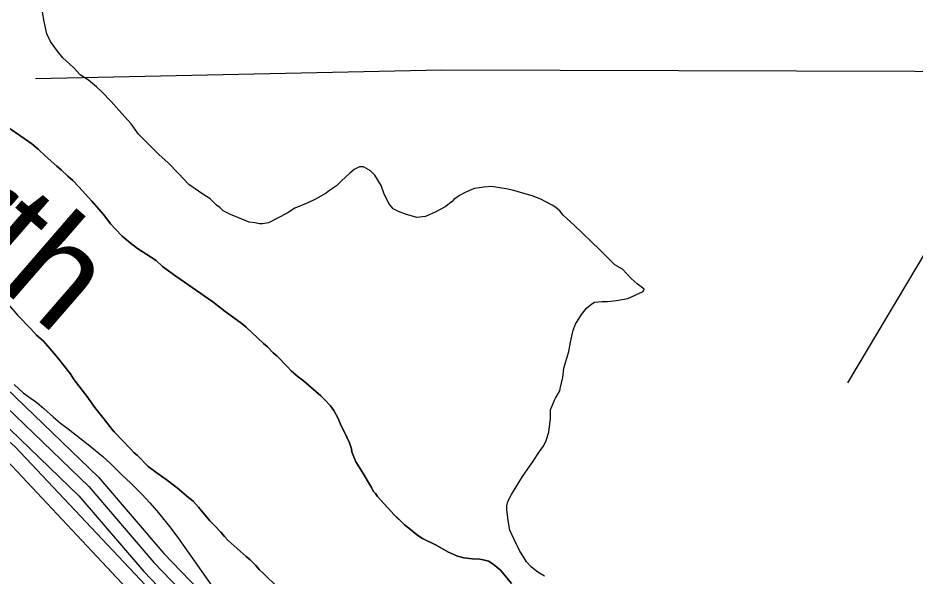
# Model space of a CAD drawing. Extents: x 3161615 to 3199515, y 867541 to 892976.
# Drawn here: x 3168358 to 3169352, y 882741 to 883360 of the extents above; entities that cross this region are included whole.
import ezdxf

# ---------------------------------------------------------------- set-up
doc = ezdxf.new("R2010")
doc.units = 0
for name, color, linetype in [('V-RIVR-IDEN', 7, 'Continuous'), ('V-ROAD-CNTR', 7, 'Continuous'), ('V-SITE-VEGE', 7, 'Continuous'), ('V-TOPO-SHOR', 7, 'Continuous')]:
    doc.layers.add(name, color=color, linetype=linetype)

msp = doc.modelspace()

# ---------------------------------------------------------------- linework, layer by layer
at = {"layer": 'V-ROAD-CNTR'}
for points in [[(3167414.34, 883714.74), (3167516.15, 883641.36), (3167647.79, 883537.54), (3167767.84, 883435.27), (3167862.7, 883357.88), (3168019.98, 883230.4), (3168087.82, 883166.09), (3168150.7, 883115.08), (3168210.11, 883068.72), (3168304.03, 882989.43), (3168447.64, 882851.02), (3168519.85, 882766.62), (3168605.88, 882677.08), (3168696.1, 882584.54), (3168783.62, 882495.02), (3168858.57, 882418.84), (3168920.69, 882348.35), (3168969.82, 882293.53), (3169005.7, 882241.46), (3169047.7, 882178.66), (3169073.66, 882122.74), (3169112.04, 882054.05), (3169129.9, 882005.16), (3169155.21, 881953.43)], [(3167758.24, 883423.75), (3167853.23, 883346.25), (3168010.08, 883219.12), (3168077.92, 883154.81), (3168141.36, 883103.34), (3168200.66, 883057.07), (3168293.98, 882978.29), (3168436.72, 882840.72), (3168508.73, 882756.54), (3168595.1, 882666.64), (3168685.37, 882574.06), (3168772.92, 882484.52), (3168847.59, 882408.62), (3168909.48, 882338.39), (3168958.01, 882284.23), (3168993.29, 882233.04), (3169034.58, 882171.28), (3169060.3, 882115.92), (3169098.36, 882047.78), (3169116.08, 881999.28), (3169139.59, 881951.23), (3169159.1, 881902.75), (3169178.43, 881850.61)], [(3167748.63, 883412.23), (3167843.77, 883334.61), (3168000.19, 883207.83), (3168068.02, 883143.52), (3168132.02, 883091.6), (3168191.2, 883045.42), (3168283.92, 882967.14), (3168425.79, 882830.42), (3168497.61, 882746.46), (3168584.32, 882656.21), (3168674.64, 882563.58), (3168762.21, 882474.02), (3168836.61, 882398.39), (3168898.26, 882328.42), (3168946.2, 882274.93), (3168980.88, 882224.61), (3169021.47, 882163.91), (3169046.93, 882109.09), (3169084.68, 882041.51), (3169102.26, 881993.39), (3169125.87, 881945.12), (3169145.11, 881897.34), (3169164.22, 881845.8)]]:
    msp.add_lwpolyline(points, dxfattribs=at)
at = {"layer": 'V-SITE-VEGE'}
for p, q in [((3168387.33, 883356.2), (3168385.58, 883366.44)), ((3168390.27, 883342.35), (3168387.33, 883356.2)), ((3168394.44, 883333.9), (3168390.27, 883342.35)), ((3168402.21, 883323.03), (3168394.44, 883333.9)), ((3168408.19, 883315.78), (3168402.21, 883323.03)), ((3168420.18, 883304.89), (3168408.19, 883315.78)), ((3168427.36, 883297.04), (3168420.18, 883304.89)), ((3168436.35, 883290.97), (3168427.36, 883297.04)), ((3168445.34, 883283.71), (3168436.35, 883290.97)), ((3168451.33, 883278.26), (3168445.34, 883283.71)), ((3168461.51, 883267.38), (3168451.33, 883278.26)), ((3168469.89, 883257.71), (3168461.51, 883267.38)), ((3168483.65, 883242.6), (3168469.89, 883257.71)), ((3168344.75, 883240.38), (3168365.32, 883226.57)), ((3168492.02, 883231.13), (3168483.65, 883242.6)), ((3168365.32, 883226.57), (3168373.85, 883220.33)), ((3168514.77, 883208.15), (3168492.02, 883231.13)), ((3168373.85, 883220.33), (3168380.79, 883214.45)), ((3168380.79, 883214.45), (3168388.34, 883207.27)), ((3168388.34, 883207.27), (3168401.26, 883195.83)), ((3168524.36, 883199.68), (3168514.77, 883208.15)), ((3168401.26, 883195.83), (3168406.31, 883191.58)), ((3168536.33, 883187.58), (3168524.36, 883199.68)), ((3168406.31, 883191.58), (3168413.55, 883184.73)), ((3168547.71, 883175.49), (3168536.33, 883187.58)), ((3168725.88, 883187.85), (3168716.81, 883179.47)), ((3168730.72, 883192.04), (3168725.88, 883187.85)), ((3168736.75, 883195.02), (3168730.72, 883192.04)), ((3168740.96, 883195), (3168736.75, 883195.02)), ((3168748.76, 883190.75), (3168740.96, 883195)), ((3168753.55, 883185.91), (3168748.76, 883190.75)), ((3168760.72, 883174.44), (3168753.55, 883185.91)), ((3168413.55, 883184.73), (3168419.23, 883179.82)), ((3168419.23, 883179.82), (3168425.83, 883172.98)), ((3168563.3, 883164.58), (3168547.71, 883175.49)), ((3168716.81, 883179.47), (3168711.37, 883174.08)), ((3168425.83, 883172.98), (3168440.27, 883157.04)), ((3168699.9, 883165.71), (3168687.83, 883159.15)), ((3168702.32, 883168.11), (3168699.9, 883165.71)), ((3168711.37, 883174.08), (3168702.32, 883168.11)), ((3168763.68, 883166), (3168760.72, 883174.44)), ((3168769.04, 883154.54), (3168763.68, 883166)), ((3168851.54, 883165.57), (3168847.31, 883163.18)), ((3168859.38, 883169.14), (3168851.54, 883165.57)), ((3168864.2, 883170.92), (3168859.38, 883169.14)), ((3168874.44, 883172.67), (3168864.2, 883170.92)), ((3168882.87, 883173.23), (3168874.44, 883172.67)), ((3168899.1, 883170.75), (3168882.87, 883173.23)), ((3168907.52, 883168.9), (3168899.1, 883170.75)), ((3168921.33, 883164.62), (3168907.52, 883168.9)), ((3168440.27, 883157.04), (3168453.44, 883141.75)), ((3168571.1, 883159.73), (3168563.3, 883164.58)), ((3168578.28, 883152.47), (3168571.1, 883159.73)), ((3168687.83, 883159.15), (3168679.39, 883154.98)), ((3168839.46, 883156.6), (3168831.61, 883150.62)), ((3168841.27, 883159), (3168839.46, 883156.6)), ((3168847.31, 883163.18), (3168841.27, 883159)), ((3168927.95, 883162.78), (3168921.33, 883164.62)), ((3168937.55, 883159.12), (3168927.95, 883162.78)), ((3168942.35, 883156.69), (3168937.55, 883159.12)), ((3168950.16, 883152.44), (3168942.35, 883156.69)), ((3168581.88, 883150.05), (3168578.28, 883152.47)), ((3168585.47, 883146.42), (3168581.88, 883150.05)), ((3168593.88, 883142.17), (3168585.47, 883146.42)), ((3168664.92, 883149.04), (3168656.46, 883143.66)), ((3168679.39, 883154.98), (3168664.92, 883149.04)), ((3168773.83, 883148.5), (3168769.04, 883154.54)), ((3168779.83, 883145.46), (3168773.83, 883148.5)), ((3168787.64, 883142.41), (3168779.83, 883145.46)), ((3168831.61, 883150.62), (3168821.35, 883145.26)), ((3168954.36, 883150.01), (3168950.16, 883152.44)), ((3168958.55, 883146.38), (3168954.36, 883150.01)), ((3168962.14, 883141.55), (3168958.55, 883146.38)), ((3168453.44, 883141.75), (3168460.95, 883132.02)), ((3168610.09, 883135.47), (3168593.88, 883142.17)), ((3168656.46, 883143.66), (3168635.95, 883132.93)), ((3168800.26, 883138.74), (3168787.64, 883142.41)), ((3168809.89, 883139.9), (3168800.26, 883138.74)), ((3168821.35, 883145.26), (3168809.89, 883139.9)), ((3168974.72, 883130.06), (3168962.14, 883141.55)), ((3168460.95, 883132.02), (3168466.28, 883125.84)), ((3168466.28, 883125.84), (3168473.82, 883118.02)), ((3168614.29, 883133.64), (3168610.09, 883135.47)), ((3168620.91, 883133.01), (3168614.29, 883133.64)), ((3168625.72, 883131.78), (3168620.91, 883133.01)), ((3168629.33, 883131.76), (3168625.72, 883131.78)), ((3168635.95, 883132.93), (3168629.33, 883131.76)), ((3169003.47, 883102.84), (3168974.72, 883130.06)), ((3168473.82, 883118.02), (3168482.66, 883110.82)), ((3168482.66, 883110.82), (3168490.87, 883104.59)), ((3168490.87, 883104.59), (3168511.44, 883091.09)), ((3169019.63, 883086.51), (3169003.47, 883102.84)), ((3168511.44, 883091.09), (3168518.37, 883084.57)), ((3169028.03, 883081.65), (3169019.63, 883086.51)), ((3168518.37, 883084.57), (3168533.22, 883073.74)), ((3169037.61, 883071.38), (3169028.03, 883081.65)), ((3168533.22, 883073.74), (3168574.33, 883045.47)), ((3169044.2, 883065.33), (3169037.61, 883071.38)), ((3169033.89, 883049.13), (3169050.78, 883056.87)), ((3169051.99, 883059.27), (3169044.2, 883065.33)), ((3169050.78, 883056.87), (3169051.99, 883059.27)), ((3169011.61, 883045.63), (3169021.24, 883046.79)), ((3169021.24, 883046.79), (3169033.89, 883049.13)), ((3168574.33, 883045.47), (3168587.91, 883034.66)), ((3168982.65, 883031.33), (3168988.11, 883038.53)), ((3168988.11, 883038.53), (3168994.15, 883043.31)), ((3168994.15, 883043.31), (3168997.16, 883045.1)), ((3168997.16, 883045.1), (3169004.99, 883045.66)), ((3169004.99, 883045.66), (3169011.61, 883045.63)), ((3168372.74, 883015.46), (3168358.29, 883030.44)), ((3168587.91, 883034.66), (3168597.08, 883028.09)), ((3168597.08, 883028.09), (3168606.55, 883020.88)), ((3168975.98, 883020.53), (3168982.65, 883031.33)), ((3168606.55, 883020.88), (3168610.97, 883017.28)), ((3168610.97, 883017.28), (3168630.49, 882999.33)), ((3168973.54, 883013.93), (3168975.98, 883020.53)), ((3168379.03, 883008.62), (3168372.74, 883015.46)), ((3168386.27, 883002.09), (3168379.03, 883008.62)), ((3168970.47, 883000.7), (3168973.54, 883013.93)), ((3168394.12, 882993.31), (3168386.27, 883002.09)), ((3168630.49, 882999.33), (3168634.59, 882995.41)), ((3168968.61, 882990.48), (3168970.47, 883000.7)), ((3168401.95, 882983.88), (3168394.12, 882993.31)), ((3168634.59, 882995.41), (3168640.87, 882988.9)), ((3168640.87, 882988.9), (3168645.29, 882985.29)), ((3168963.11, 882971.86), (3168968.61, 882990.48)), ((3168416.04, 882966.02), (3168401.95, 882983.88)), ((3168645.29, 882985.29), (3168656.61, 882973.89)), ((3168656.61, 882973.89), (3168661.32, 882968.68)), ((3168661.32, 882968.68), (3168668.57, 882962.47)), ((3168961.85, 882961.63), (3168963.11, 882971.86)), ((3168420.71, 882958.9), (3168416.04, 882966.02)), ((3168434.48, 882941.04), (3168420.71, 882958.9)), ((3168668.57, 882962.47), (3168674.57, 882957.88)), ((3168674.57, 882957.88), (3168693.81, 882941.21)), ((3168959.39, 882950.81), (3168961.85, 882961.63)), ((3168354.06, 882953.8), (3168364.24, 882944.73)), ((3168958.77, 882946.6), (3168959.39, 882950.81)), ((3168364.24, 882944.73), (3168379.23, 882933.82)), ((3168443.54, 882928.39), (3168434.48, 882941.04)), ((3168693.81, 882941.21), (3168698.21, 882936.97)), ((3168698.21, 882936.97), (3168704.49, 882930.13)), ((3168952.7, 882936.4), (3168953.92, 882938.81)), ((3168953.92, 882938.81), (3168958.77, 882946.6)), ((3168379.23, 882933.82), (3168387.02, 882927.16)), ((3168387.02, 882927.16), (3168397.8, 882917.48)), ((3168453.88, 882915.4), (3168443.54, 882928.39)), ((3168704.49, 882930.13), (3168708.24, 882924.94)), ((3168948.44, 882925.6), (3168952.7, 882936.4)), ((3168397.8, 882917.48), (3168405.59, 882910.83)), ((3168708.24, 882924.94), (3168712.89, 882916.21)), ((3168948.39, 882915.97), (3168948.44, 882925.6)), ((3168405.59, 882910.83), (3168413.99, 882904.76)), ((3168462.64, 882904.04), (3168453.88, 882915.4)), ((3168712.89, 882916.21), (3168716.26, 882907.83)), ((3168716.26, 882907.83), (3168720.28, 882900.08)), ((3168946.51, 882900.93), (3168948.39, 882915.97)), ((3168413.99, 882904.76), (3168427.77, 882893.87)), ((3168464.83, 882901.44), (3168462.64, 882904.04)), ((3168483.06, 882882.55), (3168464.83, 882901.44)), ((3168720.28, 882900.08), (3168725.53, 882889.1)), ((3168943.46, 882891.92), (3168946.51, 882900.93)), ((3168427.77, 882893.87), (3168437.96, 882885.99)), ((3168725.53, 882889.1), (3168727.65, 882882.33)), ((3168940.41, 882885.32), (3168943.46, 882891.92)), ((3168437.96, 882885.99), (3168452.35, 882873.89)), ((3168487.14, 882877.99), (3168483.06, 882882.55)), ((3168490.29, 882875.37), (3168487.14, 882877.99)), ((3168727.65, 882882.33), (3168728.23, 882879.12)), ((3168728.23, 882879.12), (3168732.52, 882868.16)), ((3168927.69, 882866.73), (3168936.78, 882880.52)), ((3168936.78, 882880.52), (3168940.41, 882885.32)), ((3168452.35, 882873.89), (3168461.33, 882866.02)), ((3168502.56, 882862.99), (3168490.29, 882875.37)), ((3168732.52, 882868.16), (3168739.68, 882857.15)), ((3168461.33, 882866.02), (3168473.91, 882853.32)), ((3168512.35, 882855.45), (3168502.56, 882862.99)), ((3168917.38, 882851.73), (3168927.69, 882866.73)), ((3168473.91, 882853.32), (3168482.89, 882844.85)), ((3168522.47, 882848.55), (3168512.35, 882855.45)), ((3168534.79, 882839.36), (3168522.47, 882848.55)), ((3168739.68, 882857.15), (3168749.94, 882839.68)), ((3168905.25, 882831.94), (3168917.38, 882851.73)), ((3168482.89, 882844.85), (3168495.46, 882832.16)), ((3168544.88, 882830.54), (3168534.79, 882839.36)), ((3168749.94, 882839.68), (3168751.78, 882835.48)), ((3168495.46, 882832.16), (3168504.44, 882822.48)), ((3168552.76, 882823.99), (3168544.88, 882830.54)), ((3168751.78, 882835.48), (3168754.3, 882832.88)), ((3168754.3, 882832.88), (3168756.48, 882829.63)), ((3168756.48, 882829.63), (3168771.23, 882813.36)), ((3168901, 882824.14), (3168905.25, 882831.94)), ((3168504.44, 882822.48), (3168514.02, 882811.6)), ((3168558.42, 882817.81), (3168552.76, 882823.99)), ((3168570.96, 882802.86), (3168558.42, 882817.81)), ((3168899.75, 882815.11), (3168899.77, 882819.33)), ((3168899.77, 882819.33), (3168901, 882824.14)), ((3168514.02, 882811.6), (3168527.77, 882794.69)), ((3168771.23, 882813.36), (3168775.01, 882809.46)), ((3168775.01, 882809.46), (3168786.66, 882798.36)), ((3168901.5, 882803.07), (3168899.75, 882815.11)), ((3168576.3, 882797.32), (3168570.96, 882802.86)), ((3168786.66, 882798.36), (3168791.39, 882794.44)), ((3168903.25, 882792.23), (3168901.5, 882803.07)), ((3168527.77, 882794.69), (3168536.14, 882783.21)), ((3168582.9, 882790.16), (3168576.3, 882797.32)), ((3168586.97, 882785.28), (3168582.9, 882790.16)), ((3168791.39, 882794.44), (3168801.49, 882786.57)), ((3168908.01, 882781.98), (3168903.25, 882792.23)), ((3168536.14, 882783.21), (3168575.58, 882727.06)), ((3168591.06, 882781.05), (3168586.97, 882785.28)), ((3168611.22, 882763.08), (3168591.06, 882781.05)), ((3168801.49, 882786.57), (3168806.56, 882783.28)), ((3168806.56, 882783.28), (3168820.83, 882775.98)), ((3168913.97, 882769.91), (3168908.01, 882781.98)), ((3168820.83, 882775.98), (3168835.42, 882768.03)), ((3168835.42, 882768.03), (3168845.26, 882763.7)), ((3168921.73, 882757.24), (3168913.97, 882769.91)), ((3168615.64, 882759.48), (3168611.22, 882763.08)), ((3168621.3, 882753.62), (3168615.64, 882759.48)), ((3168845.26, 882763.7), (3168852.27, 882761.65)), ((3168852.27, 882761.65), (3168861.85, 882760.52)), ((3168861.85, 882760.52), (3168869.85, 882760.38)), ((3168869.85, 882760.38), (3168873.68, 882759.67)), ((3168873.68, 882759.67), (3168879.74, 882757.96)), ((3168879.74, 882757.96), (3168884.8, 882754.67)), ((3168625.69, 882748.74), (3168621.3, 882753.62)), ((3168630.42, 882744.49), (3168625.69, 882748.74)), ((3168884.8, 882754.67), (3168893, 882748.12)), ((3168893, 882748.12), (3168904.9, 882733.18)), ((3168927.11, 882751.19), (3168921.73, 882757.24)), ((3168934.31, 882745.74), (3168927.11, 882751.19)), ((3168646.15, 882728.84), (3168630.42, 882744.49)), ((3168941.51, 882741.5), (3168934.31, 882745.74))]:
    msp.add_line(p, q, dxfattribs=at)
msp.add_lwpolyline([(3167714.36, 883423.49), (3167939.45, 883257.01), (3168355.37, 882884.86), (3168511.95, 882718.37), (3168629.39, 882586.16), (3168776.18, 882434.37), (3168898.51, 882267.88), (3169020.84, 882086.7), (3169059.98, 882023.05), (3169074.66, 881988.77), (3169055.09, 881974.08), (3169015.95, 881983.88), (3168996.37, 882008.36), (3168947.44, 882047.53), (3168918.08, 882052.43), (3168893.62, 882037.74), (3168722.36, 881905.53), (3168409.19, 881694.97)], dxfattribs=at)
at = {"layer": 'V-TOPO-SHOR'}
msp.add_line((3168827.73, 883302.01), (3168377.6, 883292.69), dxfattribs=at)
for points in [[(3169067.74, 882018.86), (3168987.1, 882163.54), (3168904.59, 882267.71), (3168758.82, 882428.42), (3168451.44, 882756.94), (3168340.78, 882875.28), (3168177.31, 883007.85), (3167975.2, 883182.82), (3167778.37, 883352.48)], [(3169277.76, 882955.49), (3169483.07, 883300.2), (3168827.73, 883302.01)], [(3168720.28, 882900.08), (3168716.26, 882907.83), (3168712.89, 882916.21), (3168708.24, 882924.94), (3168704.49, 882930.13), (3168698.21, 882936.97), (3168693.81, 882941.21), (3168674.57, 882957.88), (3168668.57, 882962.47), (3168661.32, 882968.68), (3168656.61, 882973.89), (3168645.29, 882985.29), (3168640.87, 882988.9), (3168634.59, 882995.41), (3168630.49, 882999.33), (3168610.97, 883017.28), (3168606.55, 883020.88), (3168597.08, 883028.09), (3168587.91, 883034.66), (3168574.33, 883045.47), (3168533.22, 883073.74), (3168518.37, 883084.57), (3168511.44, 883091.09), (3168490.87, 883104.59), (3168482.66, 883110.82), (3168473.82, 883118.02), (3168466.28, 883125.84), (3168460.95, 883132.02), (3168453.44, 883141.75), (3168440.27, 883157.04), (3168425.83, 883172.98), (3168419.23, 883179.82), (3168413.55, 883184.73), (3168406.31, 883191.58), (3168401.26, 883195.83), (3168388.34, 883207.27), (3168380.79, 883214.45), (3168373.85, 883220.33), (3168365.32, 883226.57), (3168344.75, 883240.38)], [(3168334.43, 883057.12), (3168358.29, 883030.44), (3168372.75, 883015.46), (3168379.03, 883008.62), (3168386.27, 883002.09), (3168394.12, 882993.31), (3168401.95, 882983.88), (3168416.04, 882966.02), (3168420.71, 882958.9), (3168434.48, 882941.04), (3168443.54, 882928.39), (3168453.88, 882915.4), (3168462.64, 882904.04), (3168464.83, 882901.44), (3168483.06, 882882.55), (3168487.14, 882877.99), (3168490.29, 882875.37), (3168502.56, 882862.99), (3168512.35, 882855.45), (3168522.47, 882848.55), (3168534.79, 882839.36), (3168544.88, 882830.54), (3168552.76, 882823.99), (3168558.42, 882817.81), (3168570.96, 882802.86), (3168576.3, 882797.32), (3168582.9, 882790.16), (3168586.97, 882785.28), (3168591.06, 882781.05), (3168611.22, 882763.08), (3168615.64, 882759.48), (3168621.3, 882753.62), (3168625.69, 882748.74), (3168630.42, 882744.49)], [(3168904.9, 882733.18), (3168893, 882748.12), (3168884.8, 882754.67), (3168879.74, 882757.96), (3168873.68, 882759.67), (3168869.85, 882760.38), (3168861.85, 882760.52), (3168852.27, 882761.65), (3168845.26, 882763.7), (3168835.42, 882768.03), (3168820.83, 882775.98), (3168806.56, 882783.28), (3168801.49, 882786.57), (3168791.39, 882794.44), (3168786.65, 882798.36), (3168779.41, 882805.21), (3168775.01, 882809.46), (3168771.23, 882813.36), (3168756.48, 882829.63), (3168754.3, 882832.88), (3168751.78, 882835.48), (3168749.94, 882839.68), (3168739.68, 882857.15), (3168732.52, 882868.16), (3168728.23, 882879.12), (3168727.65, 882882.33), (3168725.53, 882889.1), (3168723.68, 882892.97), (3168720.28, 882900.08)], [(3168630.42, 882744.49), (3168646.15, 882728.84)]]:
    msp.add_lwpolyline(points, dxfattribs=at)

# ---------------------------------------------------------------- texts
at = {"layer": 'V-RIVR-IDEN'}
msp.add_text('Lettsworth', height=116, rotation=319.08563, dxfattribs=at).set_placement((3167859.27, 883476.03))

doc.saveas('drawing.dxf')
